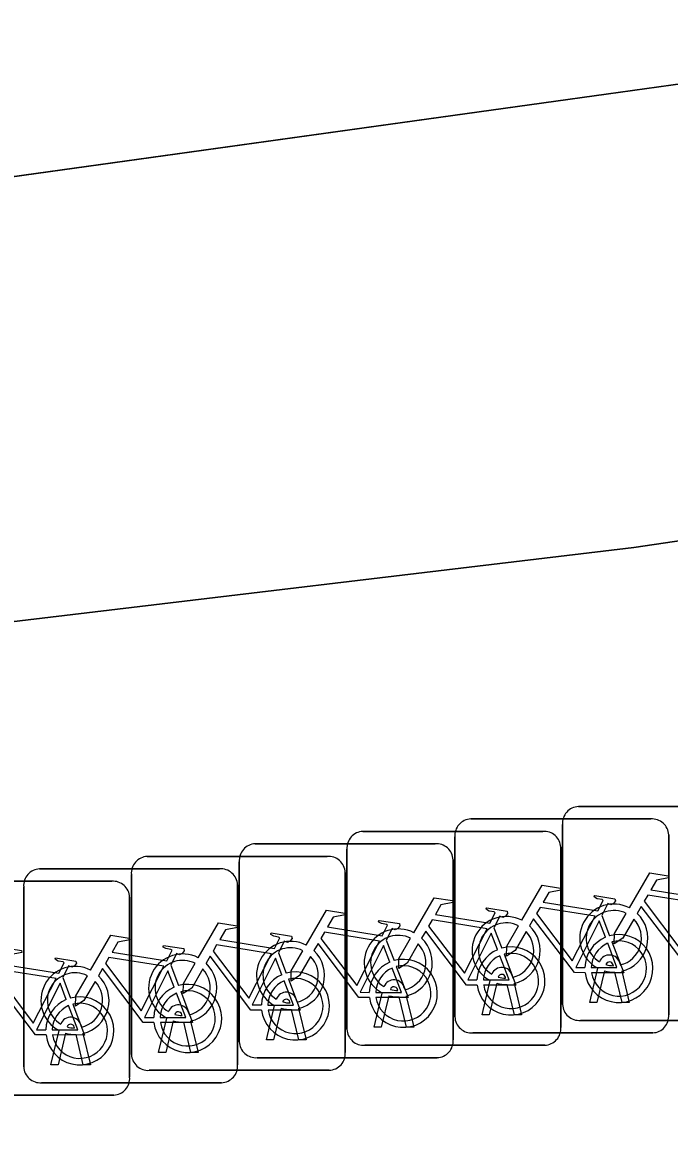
# Model space of a CAD drawing. Extents: x 162184 to 163154, y 385507 to 386516.
# Drawn here: x 162768.88 to 162771.9, y 386430.24 to 386435.48 of the extents above; entities that cross this region are included whole.
import ezdxf

# ---------------------------------------------------------------- set-up
doc = ezdxf.new("R2010")
doc.units = 0
for name, color, linetype in [('IMGEO_Berm_groen', 7, 'Continuous'), ('IMGEO_Erf', 7, 'Continuous'), ('IMGEO_Fietsenrek', 7, 'Continuous'), ('IMGEO_Voetpad_open', 7, 'Continuous')]:
    doc.layers.add(name, color=color, linetype=linetype)

msp = doc.modelspace()

# ---------------------------------------------------------------- linework, layer by layer
at = {"layer": 'IMGEO_Berm_groen'}
msp.add_lwpolyline([(162750.174, 386435.792), (162750.557, 386432.581), (162763.541, 386434.021), (162783.511, 386436.802)], dxfattribs=at)
at = {"layer": 'IMGEO_Erf'}
msp.add_lwpolyline([(163002.712, 386467.501), (163001.756, 386467.842), (162999.262, 386468.477), (162997.489, 386468.786), (162995.824, 386469.032), (162993.927, 386469.309), (162992.151, 386469.571), (162989.841, 386469.185), (162937.766, 386460.481), (162934.477, 386459.931), (162894.907, 386453.027), (162819.461, 386440.236), (162799.345, 386437.091), (162771.737, 386433.026), (162747.295, 386430.111), (162736.141, 386429.087), (162728.219, 386428.267), (162728.615, 386423.374), (162731.201, 386390.943), (162756.092, 386378.524)], dxfattribs=at)
at = {"layer": 'IMGEO_Fietsenrek'}
for p, q in [((162771.4789, 386431.8165), (162772.3198, 386431.8165)), ((162772.3198, 386431.8165), (162771.4789, 386431.8165)), ((162770.9759, 386431.7585), (162771.8168, 386431.7585)), ((162771.8168, 386431.7585), (162770.9759, 386431.7585)), ((162770.4719, 386431.7005), (162771.3128, 386431.7005)), ((162771.3128, 386431.7005), (162770.4719, 386431.7005)), ((162771.4045, 386430.8919), (162771.4045, 386431.7328)), ((162771.4045, 386431.7328), (162771.4045, 386430.8919)), ((162769.9689, 386431.6425), (162770.8098, 386431.6425)), ((162770.8098, 386431.6425), (162769.9689, 386431.6425)), ((162770.9015, 386430.8339), (162770.9015, 386431.6748)), ((162770.9015, 386431.6748), (162770.9015, 386430.8339)), ((162771.9005, 386431.6841), (162771.9005, 386430.8432)), ((162771.9005, 386430.8432), (162771.9005, 386431.6841)), ((162770.3975, 386430.7759), (162770.3975, 386431.6168)), ((162770.3975, 386431.6168), (162770.3975, 386430.7759)), ((162771.3965, 386431.6261), (162771.3965, 386430.7852)), ((162771.3965, 386430.7852), (162771.3965, 386431.6261)), ((162769.4649, 386431.5835), (162770.3058, 386431.5835)), ((162770.3058, 386431.5835), (162769.4649, 386431.5835)), ((162769.8945, 386430.7179), (162769.8945, 386431.5588)), ((162769.8945, 386431.5588), (162769.8945, 386430.7179)), ((162770.8935, 386431.5681), (162770.8935, 386430.7272)), ((162770.8935, 386430.7272), (162770.8935, 386431.5681)), ((162768.9619, 386431.5255), (162769.8028, 386431.5255)), ((162769.8028, 386431.5255), (162768.9619, 386431.5255)), ((162769.3905, 386430.6589), (162769.3905, 386431.4998)), ((162769.3905, 386431.4998), (162769.3905, 386430.6589)), ((162770.3895, 386431.5091), (162770.3895, 386430.6682)), ((162770.3895, 386430.6682), (162770.3895, 386431.5091)), ((162768.4579, 386431.4675), (162769.2988, 386431.4675)), ((162769.2988, 386431.4675), (162768.4579, 386431.4675)), ((162768.8875, 386430.6009), (162768.8875, 386431.4418)), ((162768.8875, 386431.4418), (162768.8875, 386430.6009)), ((162769.8865, 386431.4511), (162769.8865, 386430.6102)), ((162769.8865, 386430.6102), (162769.8865, 386431.4511)), ((162769.3825, 386431.3931), (162769.3825, 386430.5522)), ((162769.3825, 386430.5522), (162769.3825, 386431.3931)), ((162771.5882, 386431.3082), (162771.6245, 386431.213)), ((162771.0842, 386431.2502), (162771.1205, 386431.155)), ((162770.5812, 386431.1922), (162770.6175, 386431.097)), ((162770.0772, 386431.1332), (162770.1135, 386431.038)), ((162769.5742, 386431.0752), (162769.6105, 386430.98)), ((162771.5315, 386430.9013), (162771.5698, 386431.0613)), ((162771.6419, 386431.0729), (162771.6409, 386431.0772)), ((162771.6726, 386431.0844), (162771.6744, 386431.0765)), ((162769.0702, 386431.0172), (162769.1065, 386430.922)), ((162771.1389, 386431.0149), (162771.1379, 386431.0192)), ((162771.1696, 386431.0264), (162771.1714, 386431.0185)), ((162771.6002, 386431.0491), (162771.5649, 386430.9013)), ((162771.683, 386430.9013), (162771.6491, 386431.043)), ((162771.6814, 386431.0473), (162771.7164, 386430.9013)), ((162770.6349, 386430.9569), (162770.6339, 386430.9612)), ((162770.6656, 386430.9684), (162770.6674, 386430.9605)), ((162771.0285, 386430.8433), (162771.0668, 386431.0033)), ((162771.0972, 386430.9911), (162771.0619, 386430.8433)), ((162771.18, 386430.8433), (162771.1461, 386430.985)), ((162771.1784, 386430.9893), (162771.2134, 386430.8433)), ((162770.1626, 386430.9104), (162770.1644, 386430.9025)), ((162770.5245, 386430.7853), (162770.5628, 386430.9453)), ((162770.5932, 386430.9331), (162770.5579, 386430.7853)), ((162770.676, 386430.7853), (162770.6421, 386430.927)), ((162770.6744, 386430.9313), (162770.7094, 386430.7853)), ((162769.6586, 386430.8514), (162769.6604, 386430.8435)), ((162770.0215, 386430.7273), (162770.0598, 386430.8873)), ((162770.0902, 386430.8751), (162770.0549, 386430.7273)), ((162770.1319, 386430.8989), (162770.1309, 386430.9032)), ((162770.173, 386430.7273), (162770.1391, 386430.869)), ((162770.1714, 386430.8733), (162770.2064, 386430.7273)), ((162771.5649, 386430.9013), (162771.5315, 386430.9013)), ((162771.7164, 386430.9013), (162771.683, 386430.9013)), ((162769.5175, 386430.6683), (162769.5558, 386430.8283)), ((162769.5862, 386430.8161), (162769.5509, 386430.6683)), ((162769.6279, 386430.8399), (162769.6269, 386430.8442)), ((162769.669, 386430.6683), (162769.6351, 386430.81)), ((162769.6674, 386430.8143), (162769.7024, 386430.6683)), ((162771.0619, 386430.8433), (162771.0285, 386430.8433)), ((162771.2134, 386430.8433), (162771.18, 386430.8433)), ((162772.3291, 386430.8175), (162771.4882, 386430.8175)), ((162771.4882, 386430.8175), (162772.3291, 386430.8175)), ((162769.0145, 386430.6103), (162769.0528, 386430.7703)), ((162769.0832, 386430.7581), (162769.0479, 386430.6103)), ((162769.1249, 386430.7819), (162769.1239, 386430.7862)), ((162769.166, 386430.6103), (162769.1321, 386430.752)), ((162769.1556, 386430.7934), (162769.1574, 386430.7855)), ((162769.1644, 386430.7563), (162769.1994, 386430.6103)), ((162770.5579, 386430.7853), (162770.5245, 386430.7853)), ((162770.7094, 386430.7853), (162770.676, 386430.7853)), ((162771.8261, 386430.7595), (162770.9852, 386430.7595)), ((162770.9852, 386430.7595), (162771.8261, 386430.7595)), ((162770.0549, 386430.7273), (162770.0215, 386430.7273)), ((162770.2064, 386430.7273), (162770.173, 386430.7273)), ((162771.3221, 386430.7015), (162770.4812, 386430.7015)), ((162770.4812, 386430.7015), (162771.3221, 386430.7015)), ((162769.5509, 386430.6683), (162769.5175, 386430.6683)), ((162769.7024, 386430.6683), (162769.669, 386430.6683)), ((162770.8191, 386430.6435), (162769.9782, 386430.6435)), ((162769.9782, 386430.6435), (162770.8191, 386430.6435)), ((162769.0479, 386430.6103), (162769.0145, 386430.6103)), ((162769.1994, 386430.6103), (162769.166, 386430.6103)), ((162770.3151, 386430.5845), (162769.4742, 386430.5845)), ((162769.4742, 386430.5845), (162770.3151, 386430.5845)), ((162769.8121, 386430.5265), (162768.9712, 386430.5265)), ((162768.9712, 386430.5265), (162769.8121, 386430.5265)), ((162769.3081, 386430.4685), (162768.4672, 386430.4685)), ((162768.4672, 386430.4685), (162769.3081, 386430.4685))]:
    msp.add_line(p, q, dxfattribs=at)
for points in [[(162771.7171, 386431.3432), (162771.8118, 386431.5067), (162771.898, 386431.4929), (162771.8997, 386431.4842), (162771.8436, 386431.4733), (162771.8174, 386431.428), (162772.0726, 386431.3872)], [(162771.2141, 386431.2852), (162771.3088, 386431.4487), (162771.395, 386431.4349), (162771.3967, 386431.4262), (162771.3406, 386431.4153), (162771.3144, 386431.37), (162771.5696, 386431.3292)], [(162770.7101, 386431.2272), (162770.8048, 386431.3907), (162770.891, 386431.3769), (162770.8927, 386431.3682), (162770.8366, 386431.3573), (162770.8104, 386431.312), (162771.0656, 386431.2712)], [(162771.5696, 386431.3292), (162771.5946, 386431.378), (162771.5895, 386431.382), (162771.5663, 386431.3857), (162771.5536, 386431.3932), (162771.5526, 386431.3963), (162771.5548, 386431.4009), (162771.6496, 386431.3858), (162771.6519, 386431.3755), (162771.6425, 386431.3631), (162771.6301, 386431.3567), (162771.6156, 386431.3629), (162771.5882, 386431.3082)], [(162772.0597, 386431.362), (162771.8029, 386431.403), (162771.7862, 386431.3742), (162771.9532, 386431.1539), (162772.0597, 386431.362)], [(162770.2071, 386431.1692), (162770.3018, 386431.3327), (162770.388, 386431.3189), (162770.3897, 386431.3102), (162770.3336, 386431.2993), (162770.3074, 386431.254), (162770.5626, 386431.2132)], [(162771.0656, 386431.2712), (162771.0906, 386431.32), (162771.0855, 386431.324), (162771.0623, 386431.3277), (162771.0496, 386431.3352), (162771.0486, 386431.3383), (162771.0508, 386431.3429), (162771.1456, 386431.3278), (162771.1479, 386431.3175), (162771.1385, 386431.3051), (162771.1261, 386431.2987), (162771.1116, 386431.3049), (162771.0842, 386431.2502)], [(162771.5567, 386431.304), (162771.2999, 386431.345), (162771.2832, 386431.3162), (162771.4502, 386431.0959), (162771.5567, 386431.304)], [(162772.0128, 386431.0985), (162771.9631, 386431.0986), (162771.7724, 386431.3503), (162771.7534, 386431.3175)], [(162769.7031, 386431.1102), (162769.7978, 386431.2737), (162769.884, 386431.2599), (162769.8857, 386431.2512), (162769.8296, 386431.2403), (162769.8034, 386431.195), (162770.0586, 386431.1542)], [(162770.5626, 386431.2132), (162770.5876, 386431.262), (162770.5825, 386431.266), (162770.5593, 386431.2697), (162770.5466, 386431.2772), (162770.5456, 386431.2803), (162770.5478, 386431.2849), (162770.6426, 386431.2698), (162770.6449, 386431.2595), (162770.6355, 386431.2471), (162770.6231, 386431.2407), (162770.6086, 386431.2469), (162770.5812, 386431.1922)], [(162771.0527, 386431.246), (162770.7959, 386431.287), (162770.7792, 386431.2582), (162770.9462, 386431.0379), (162771.0527, 386431.246)], [(162771.5098, 386431.0405), (162771.4601, 386431.0406), (162771.2694, 386431.2923), (162771.2504, 386431.2595)], [(162771.6047, 386431.206), (162771.5754, 386431.2828), (162771.466, 386431.0647), (162771.5087, 386431.0646)], [(162771.7378, 386431.2907), (162771.6862, 386431.2015), (162771.6463, 386431.1755), (162771.6475, 386431.223), (162771.702, 386431.3172)], [(162770.0586, 386431.1542), (162770.0836, 386431.203), (162770.0785, 386431.207), (162770.0553, 386431.2107), (162770.0426, 386431.2182), (162770.0416, 386431.2213), (162770.0438, 386431.2259), (162770.1386, 386431.2108), (162770.1409, 386431.2005), (162770.1315, 386431.1881), (162770.1191, 386431.1817), (162770.1046, 386431.1879), (162770.0772, 386431.1332)], [(162770.5497, 386431.188), (162770.2929, 386431.229), (162770.2762, 386431.2002), (162770.4432, 386430.9799), (162770.5497, 386431.188)], [(162771.0058, 386430.9825), (162770.9561, 386430.9826), (162770.7654, 386431.2343), (162770.7464, 386431.2015)], [(162771.1007, 386431.148), (162771.0714, 386431.2248), (162770.962, 386431.0067), (162771.0047, 386431.0066)], [(162771.2348, 386431.2327), (162771.1832, 386431.1435), (162771.1433, 386431.1175), (162771.1445, 386431.165), (162771.199, 386431.2592)], [(162769.2001, 386431.0522), (162769.2948, 386431.2157), (162769.381, 386431.2019), (162769.3827, 386431.1932), (162769.3266, 386431.1823), (162769.3004, 386431.137), (162769.5556, 386431.0962)], [(162769.5556, 386431.0962), (162769.5806, 386431.145), (162769.5755, 386431.149), (162769.5523, 386431.1527), (162769.5396, 386431.1602), (162769.5386, 386431.1633), (162769.5408, 386431.1679), (162769.6356, 386431.1528), (162769.6379, 386431.1425), (162769.6285, 386431.1301), (162769.6161, 386431.1237), (162769.6016, 386431.1299), (162769.5742, 386431.0752)], [(162770.0457, 386431.129), (162769.7889, 386431.17), (162769.7722, 386431.1412), (162769.9392, 386430.9209), (162770.0457, 386431.129)], [(162770.5028, 386430.9245), (162770.4531, 386430.9246), (162770.2624, 386431.1763), (162770.2434, 386431.1435)], [(162770.5977, 386431.09), (162770.5684, 386431.1668), (162770.459, 386430.9487), (162770.5017, 386430.9486)], [(162770.7308, 386431.1747), (162770.6792, 386431.0855), (162770.6393, 386431.0595), (162770.6405, 386431.107), (162770.695, 386431.2012)], [(162771.5387, 386431.0645), (162771.6586, 386431.0643), (162771.6154, 386431.1779)], [(162771.6352, 386431.1848), (162771.6902, 386431.0402), (162771.5401, 386431.0405)], [(162768.6961, 386430.9942), (162768.7908, 386431.1577), (162768.877, 386431.1439), (162768.8787, 386431.1352), (162768.8226, 386431.1243), (162768.7964, 386431.079), (162769.0516, 386431.0382)], [(162769.9988, 386430.8655), (162769.9491, 386430.8656), (162769.7584, 386431.1173), (162769.7394, 386431.0845)], [(162770.2278, 386431.1167), (162770.1762, 386431.0275), (162770.1363, 386431.0015), (162770.1375, 386431.049), (162770.192, 386431.1432)], [(162771.0347, 386431.0065), (162771.1546, 386431.0063), (162771.1114, 386431.1199)], [(162771.1312, 386431.1268), (162771.1862, 386430.9822), (162771.0361, 386430.9825)], [(162769.0516, 386431.0382), (162769.0766, 386431.087), (162769.0715, 386431.091), (162769.0483, 386431.0947), (162769.0356, 386431.1022), (162769.0346, 386431.1053), (162769.0368, 386431.1099), (162769.1316, 386431.0948), (162769.1339, 386431.0845), (162769.1245, 386431.0721), (162769.1121, 386431.0657), (162769.0976, 386431.0719), (162769.0702, 386431.0172)], [(162769.5427, 386431.071), (162769.2859, 386431.112), (162769.2692, 386431.0832), (162769.4362, 386430.8629), (162769.5427, 386431.071)], [(162769.7238, 386431.0577), (162769.6722, 386430.9685), (162769.6323, 386430.9425), (162769.6335, 386430.99), (162769.688, 386431.0842)], [(162770.0937, 386431.031), (162770.0644, 386431.1078), (162769.955, 386430.8897), (162769.9977, 386430.8896)], [(162770.5317, 386430.9485), (162770.6516, 386430.9483), (162770.6084, 386431.0619)], [(162770.6282, 386431.0688), (162770.6832, 386430.9242), (162770.5331, 386430.9245)], [(162769.0387, 386431.013), (162768.7819, 386431.054), (162768.7652, 386431.0252), (162768.9322, 386430.8049), (162769.0387, 386431.013)], [(162769.2208, 386430.9997), (162769.1692, 386430.9105), (162769.1293, 386430.8845), (162769.1305, 386430.932), (162769.185, 386431.0262)], [(162769.4958, 386430.8075), (162769.4461, 386430.8076), (162769.2554, 386431.0593), (162769.2364, 386431.0265)], [(162769.5907, 386430.973), (162769.5614, 386431.0498), (162769.452, 386430.8317), (162769.4947, 386430.8316)], [(162770.1242, 386431.0098), (162770.1792, 386430.8652), (162770.0291, 386430.8655)], [(162768.9918, 386430.7495), (162768.9421, 386430.7496), (162768.7514, 386431.0013), (162768.7324, 386430.9685)], [(162769.0867, 386430.915), (162769.0574, 386430.9918), (162768.948, 386430.7737), (162768.9907, 386430.7736)], [(162770.0277, 386430.8895), (162770.1476, 386430.8893), (162770.1044, 386431.0029)], [(162769.5247, 386430.8315), (162769.6446, 386430.8313), (162769.6014, 386430.9449)], [(162769.6212, 386430.9518), (162769.6762, 386430.8072), (162769.5261, 386430.8075)], [(162769.0207, 386430.7735), (162769.1406, 386430.7733), (162769.0974, 386430.8869)], [(162769.1172, 386430.8938), (162769.1722, 386430.7492), (162769.0221, 386430.7495)]]:
    msp.add_lwpolyline(points, dxfattribs=at)
for centre, radius, start, end in [((162771.4822, 386431.7386), 0.0779, 92.4484, 184.2845), ((162771.4822, 386431.7386), 0.0779, 92.4484, 184.2845), ((162770.9792, 386431.6806), 0.0779, 92.4484, 184.2845), ((162770.9792, 386431.6806), 0.0779, 92.4484, 184.2845), ((162771.8226, 386431.6808), 0.0779, 2.4484, 94.2845), ((162771.8226, 386431.6808), 0.0779, 2.4484, 94.2845), ((162770.4752, 386431.6226), 0.0779, 92.4484, 184.2845), ((162770.4752, 386431.6226), 0.0779, 92.4484, 184.2845), ((162771.3186, 386431.6228), 0.0779, 2.4484, 94.2845), ((162771.3186, 386431.6228), 0.0779, 2.4484, 94.2845), ((162769.9722, 386431.5646), 0.0779, 92.4484, 184.2845), ((162769.9722, 386431.5646), 0.0779, 92.4484, 184.2845), ((162770.8156, 386431.5648), 0.0779, 2.4484, 94.2845), ((162770.8156, 386431.5648), 0.0779, 2.4484, 94.2845), ((162769.4682, 386431.5056), 0.0779, 92.4484, 184.2845), ((162769.4682, 386431.5056), 0.0779, 92.4484, 184.2845), ((162770.3116, 386431.5058), 0.0779, 2.4484, 94.2845), ((162770.3116, 386431.5058), 0.0779, 2.4484, 94.2845), ((162768.9652, 386431.4476), 0.0779, 92.4484, 184.2845), ((162768.9652, 386431.4476), 0.0779, 92.4484, 184.2845), ((162769.8086, 386431.4478), 0.0779, 2.4484, 94.2845), ((162769.8086, 386431.4478), 0.0779, 2.4484, 94.2845), ((162769.3046, 386431.3898), 0.0779, 2.4484, 94.2845), ((162769.3046, 386431.3898), 0.0779, 2.4484, 94.2845), ((162771.6441, 386431.2019), 0.159, 62.6766, 242.1369), ((162771.6441, 386431.2019), 0.129, 63.3192, 238.903), ((162771.1411, 386431.1439), 0.159, 62.6766, 242.1369), ((162771.1411, 386431.1439), 0.129, 63.3192, 238.903), ((162771.6441, 386431.2019), 0.129, 283.6043, 43.4302), ((162771.6441, 386431.2019), 0.159, 283.5766, 46.6042), ((162770.6371, 386431.0859), 0.159, 62.6766, 242.1369), ((162771.1411, 386431.1439), 0.129, 283.6043, 43.4302), ((162771.1411, 386431.1439), 0.159, 283.5766, 46.6042), ((162771.6677, 386431.0599), 0.159, 187.0065, 105.7708), ((162770.1341, 386431.0279), 0.159, 62.6766, 242.1369), ((162770.6371, 386431.0859), 0.129, 63.3192, 238.903), ((162770.6371, 386431.0859), 0.129, 283.6043, 43.4302), ((162770.6371, 386431.0859), 0.159, 283.5766, 46.6042), ((162771.6677, 386431.0599), 0.159, 113.3408, 178.3217), ((162771.6677, 386431.0599), 0.129, 113.923, 177.9556), ((162771.6677, 386431.0599), 0.129, 188.6715, 104.5883), ((162769.6301, 386430.9689), 0.159, 62.6766, 242.1369), ((162770.1341, 386431.0279), 0.129, 63.3192, 238.903), ((162770.1341, 386431.0279), 0.129, 283.6043, 43.4302), ((162770.1341, 386431.0279), 0.159, 283.5766, 46.6042), ((162771.1637, 386431.0019), 0.159, 113.3408, 178.3217), ((162771.1637, 386431.0019), 0.159, 187.0065, 105.7708), ((162771.1637, 386431.0019), 0.129, 113.923, 177.9556), ((162771.1637, 386431.0019), 0.129, 188.6715, 104.5883), ((162771.6239, 386431.0733), 0.0499, 12.8025, 158.6934), ((162769.1271, 386430.9109), 0.159, 62.6766, 242.1369), ((162769.6301, 386430.9689), 0.129, 63.3192, 238.903), ((162769.6301, 386430.9689), 0.159, 283.5766, 46.6042), ((162770.6607, 386430.9439), 0.159, 113.3408, 178.3217), ((162770.6607, 386430.9439), 0.159, 187.0065, 105.7708), ((162770.6607, 386430.9439), 0.129, 113.923, 177.9556), ((162770.6607, 386430.9439), 0.129, 188.6715, 104.5883), ((162771.1209, 386431.0153), 0.0499, 12.8025, 158.6934), ((162771.6239, 386431.0733), 0.0174, 12.8025, 163.4502), ((162771.6441, 386431.2019), 0.129, 253.415, 269.0204), ((162769.1271, 386430.9109), 0.129, 63.3192, 238.903), ((162769.1271, 386430.9109), 0.159, 283.5766, 46.6042), ((162769.6301, 386430.9689), 0.129, 283.6043, 43.4302), ((162770.1567, 386430.8849), 0.159, 113.3408, 178.3217), ((162770.1567, 386430.8849), 0.159, 187.0065, 105.7708), ((162770.1567, 386430.8849), 0.129, 188.6715, 104.5883), ((162771.1209, 386431.0153), 0.0174, 12.8025, 163.4502), ((162771.1411, 386431.1439), 0.129, 253.415, 269.0204), ((162771.6441, 386431.2019), 0.159, 253.9967, 271.7867), ((162769.1271, 386430.9109), 0.129, 283.6043, 43.4302), ((162769.6537, 386430.8269), 0.159, 113.3408, 178.3217), ((162769.6537, 386430.8269), 0.159, 187.0065, 105.7708), ((162770.1567, 386430.8849), 0.129, 113.923, 177.9556), ((162770.6169, 386430.9573), 0.0499, 12.8025, 158.6934), ((162770.6169, 386430.9573), 0.0174, 12.8025, 163.4502), ((162770.6371, 386431.0859), 0.129, 253.415, 269.0204), ((162771.1411, 386431.1439), 0.159, 253.9967, 271.7867), ((162769.1497, 386430.7689), 0.159, 113.3408, 178.3217), ((162769.1497, 386430.7689), 0.159, 187.0065, 105.7708), ((162769.6537, 386430.8269), 0.129, 113.923, 177.9556), ((162769.6537, 386430.8269), 0.129, 188.6715, 104.5883), ((162770.1139, 386430.8993), 0.0499, 12.8025, 158.6934), ((162770.1139, 386430.8993), 0.0174, 12.8025, 163.4502), ((162770.1341, 386431.0279), 0.129, 253.415, 269.0204), ((162770.6371, 386431.0859), 0.159, 253.9967, 271.7867), ((162769.1497, 386430.7689), 0.129, 113.923, 177.9556), ((162769.1497, 386430.7689), 0.129, 188.6715, 104.5883), ((162769.6099, 386430.8403), 0.0499, 12.8025, 158.6934), ((162769.6099, 386430.8403), 0.0174, 12.8025, 163.4502), ((162770.1341, 386431.0279), 0.159, 253.9967, 271.7867), ((162771.4824, 386430.8952), 0.0779, 182.4484, 274.2845), ((162771.4824, 386430.8952), 0.0779, 182.4484, 274.2845), ((162769.1069, 386430.7823), 0.0499, 12.8025, 158.6934), ((162769.1069, 386430.7823), 0.0174, 12.8025, 163.4502), ((162769.6301, 386430.9689), 0.159, 253.9967, 271.7867), ((162769.6301, 386430.9689), 0.129, 253.415, 269.0204), ((162770.9794, 386430.8372), 0.0779, 182.4484, 274.2845), ((162770.9794, 386430.8372), 0.0779, 182.4484, 274.2845), ((162771.8228, 386430.8374), 0.0779, 272.4484, 4.2845), ((162771.8228, 386430.8374), 0.0779, 272.4484, 4.2845), ((162769.1271, 386430.9109), 0.159, 253.9967, 271.7867), ((162769.1271, 386430.9109), 0.129, 253.415, 269.0204), ((162770.4754, 386430.7792), 0.0779, 182.4484, 274.2845), ((162770.4754, 386430.7792), 0.0779, 182.4484, 274.2845), ((162771.3188, 386430.7794), 0.0779, 272.4484, 4.2845), ((162771.3188, 386430.7794), 0.0779, 272.4484, 4.2845), ((162769.9724, 386430.7212), 0.0779, 182.4484, 274.2845), ((162769.9724, 386430.7212), 0.0779, 182.4484, 274.2845), ((162770.8158, 386430.7214), 0.0779, 272.4484, 4.2845), ((162770.8158, 386430.7214), 0.0779, 272.4484, 4.2845), ((162769.4684, 386430.6622), 0.0779, 182.4484, 274.2845), ((162769.4684, 386430.6622), 0.0779, 182.4484, 274.2845), ((162770.3118, 386430.6624), 0.0779, 272.4484, 4.2845), ((162770.3118, 386430.6624), 0.0779, 272.4484, 4.2845), ((162768.9654, 386430.6042), 0.0779, 182.4484, 274.2845), ((162768.9654, 386430.6042), 0.0779, 182.4484, 274.2845), ((162769.8088, 386430.6044), 0.0779, 272.4484, 4.2845), ((162769.8088, 386430.6044), 0.0779, 272.4484, 4.2845), ((162769.3048, 386430.5464), 0.0779, 272.4484, 4.2845), ((162769.3048, 386430.5464), 0.0779, 272.4484, 4.2845)]:
    msp.add_arc(centre, radius, start, end, dxfattribs=at)
at = {"layer": 'IMGEO_Voetpad_open'}
msp.add_lwpolyline([(162894.907, 386453.027), (162934.477, 386459.931), (162937.766, 386460.481), (162937.49, 386462.555), (162824.18, 386443.141), (162804.037, 386439.845), (162788.912, 386437.554), (162786.723, 386437.249), (162783.511, 386436.802), (162763.541, 386434.021), (162750.557, 386432.581), (162748.72, 386432.378), (162743.447, 386431.793), (162735.818, 386431.083), (162728.054, 386430.27), (162728.219, 386428.267), (162736.141, 386429.087), (162747.295, 386430.111), (162771.737, 386433.026), (162799.345, 386437.091), (162819.461, 386440.236)], close=True, dxfattribs=at)

doc.saveas('drawing.dxf')
